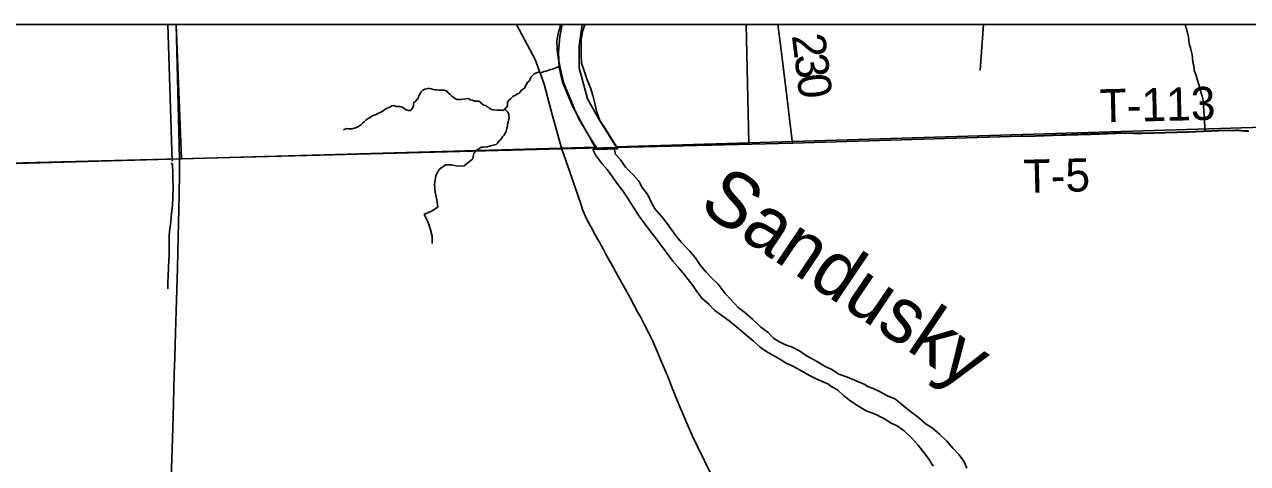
# Model space of a CAD drawing. Extents: x 0 to 34, y 0 to 22.
# Drawn here: x 4.194 to 5.242, y 20.524 to 20.9 of the extents above; entities that cross this region are included whole.
import ezdxf

# ---------------------------------------------------------------- set-up
doc = ezdxf.new("R2010")
doc.units = 0
for name, color, linetype in [('GM_X_Corporation', 7, 'Continuous'), ('GM_X_Major_River', 7, 'Continuous'), ('GM_X_Major_River_Text', 7, 'Continuous'), ('GM_X_Minor_River', 7, 'Continuous'), ('GM_X_State_Route', 7, 'Continuous'), ('GM_X_Township_Road', 7, 'Continuous'), ('GM_X_Township_Road_Text', 7, 'Continuous'), ('SH_Data', 7, 'Continuous')]:
    doc.layers.add(name, color=color, linetype=linetype)

msp = doc.modelspace()

# ---------------------------------------------------------------- linework, layer by layer
at = {"layer": 'GM_X_Corporation'}
for points in [[(8.9, 20.9), (2.1, 20.9)], [(6.7997, 20.9), (3.8013, 20.9)], [(5.2425, 20.8087), (5.239, 20.8089), (5.2338, 20.8094), (5.2319, 20.8095), (5.2171, 20.809), (5.1908, 20.8079), (5.1517, 20.8068), (5.144, 20.8069), (5.1363, 20.8071), (5.1072, 20.8061), (5.0749, 20.8051), (5.0596, 20.8046), (5.0479, 20.8042), (4.8517, 20.7981), (4.654, 20.7935), (4.3263, 20.7848), (3.8014, 20.7714)], [(3.8014, 20.7714), (4.3263, 20.7848), (4.654, 20.7935), (4.8517, 20.7981), (5.0479, 20.8042), (5.0596, 20.8046), (5.0749, 20.8051), (5.1072, 20.8061), (5.1363, 20.8071), (5.144, 20.8069), (5.1517, 20.8068), (5.1908, 20.8079), (5.2171, 20.809), (5.2319, 20.8095), (5.2338, 20.8094), (5.239, 20.8089), (5.2425, 20.8087)], [(3.8014, 20.7714), (4.3263, 20.7848), (4.654, 20.7935), (4.8517, 20.7981), (5.0479, 20.8042), (5.0596, 20.8046), (5.0749, 20.8051), (5.1072, 20.8061), (5.1363, 20.8071), (5.144, 20.8069), (5.1517, 20.8068), (5.1908, 20.8079), (5.2171, 20.809), (5.2319, 20.8095), (5.2338, 20.8094), (5.239, 20.8089), (5.2425, 20.8087)], [(3.8014, 20.7714), (4.3263, 20.7848), (4.654, 20.7935), (4.8517, 20.7981), (5.0479, 20.8042), (5.0596, 20.8046), (5.0749, 20.8051), (5.1072, 20.8061), (5.1363, 20.8071), (5.144, 20.8069), (5.1517, 20.8068), (5.1908, 20.8079), (5.2171, 20.809), (5.2319, 20.8095), (5.2338, 20.8094), (5.239, 20.8089), (5.2425, 20.8087)]]:
    msp.add_lwpolyline(points, dxfattribs=at)
for points in [[(4.3236, 20.9), (3.8019, 20.9), (3.8025, 20.77), (4.3282, 20.7848)], [(4.6545, 20.9), (4.3236, 20.9), (4.3282, 20.7848), (4.6835, 20.7947), (4.6757, 20.8073), (4.6632, 20.8299), (4.6546, 20.8504), (4.6519, 20.863), (4.6512, 20.876), (4.6525, 20.8897)], [(4.8122, 20.9), (4.6717, 20.9), (4.6691, 20.8818), (4.6691, 20.8628), (4.6761, 20.8363), (4.686, 20.8184), (4.7007, 20.7952), (4.8145, 20.7984)], [(5.2699, 20.9), (4.8122, 20.9), (4.8145, 20.7984), (5.265, 20.8123)]]:
    msp.add_lwpolyline(points, close=True, dxfattribs=at)
at = {"layer": 'GM_X_Major_River'}
for p, q in [((4.6991, 20.7933), (4.6808, 20.7928)), ((4.6842, 20.7929), (4.7021, 20.7934))]:
    msp.add_line(p, q, dxfattribs=at)
for points in [[(4.6532, 20.9), (4.6513, 20.8935), (4.6499, 20.8859), (4.6502, 20.8789), (4.6511, 20.8713), (4.6527, 20.8631), (4.654, 20.8564), (4.6558, 20.8496), (4.6588, 20.8425), (4.662, 20.8345), (4.6651, 20.8275), (4.6688, 20.8191), (4.6772, 20.8048), (4.6811, 20.7977), (4.6842, 20.7929)], [(4.6738, 20.9), (4.672, 20.8948), (4.6708, 20.8874), (4.6706, 20.8808), (4.6707, 20.8737), (4.671, 20.8669), (4.6732, 20.8602), (4.6758, 20.8524), (4.6788, 20.8458), (4.6806, 20.8391), (4.6824, 20.8321), (4.6841, 20.8248), (4.6868, 20.8176), (4.6913, 20.8109), (4.7021, 20.7934)], [(4.6808, 20.7928), (4.6832, 20.7878), (4.6888, 20.7806), (4.693, 20.7758), (4.6976, 20.7693), (4.7012, 20.764), (4.7064, 20.7573), (4.7098, 20.7522), (4.7132, 20.7469), (4.7164, 20.7419), (4.7201, 20.736), (4.7254, 20.7291), (4.7293, 20.7238), (4.7344, 20.7171), (4.7383, 20.7116), (4.7437, 20.7045), (4.7494, 20.6971), (4.7535, 20.6923), (4.7578, 20.6872), (4.7623, 20.6815), (4.7664, 20.6763), (4.7698, 20.6712), (4.7741, 20.6653), (4.7805, 20.6599), (4.785, 20.6551), (4.7924, 20.6496), (4.7975, 20.6458), (4.804, 20.6406), (4.811, 20.6349), (4.8183, 20.6285), (4.824, 20.6234), (4.8291, 20.6198), (4.8349, 20.6165), (4.8411, 20.613), (4.8464, 20.6096), (4.8528, 20.6067), (4.861, 20.6023), (4.8659, 20.5994), (4.8728, 20.5959), (4.8826, 20.5916)], [(4.9139, 20.5913), (4.899, 20.5977), (4.8916, 20.6002), (4.885, 20.6044), (4.8799, 20.6067), (4.8748, 20.6098), (4.8699, 20.6128), (4.8639, 20.6159), (4.8577, 20.6203), (4.8511, 20.6236), (4.8458, 20.6255), (4.8407, 20.628), (4.8356, 20.6311), (4.8309, 20.6359), (4.8247, 20.6406), (4.8179, 20.6471), (4.8111, 20.6531), (4.8053, 20.6575), (4.7989, 20.6643), (4.7942, 20.6693), (4.7882, 20.6775), (4.7824, 20.6829), (4.7777, 20.6876), (4.773, 20.6935), (4.7685, 20.7002), (4.7636, 20.7059), (4.7563, 20.7134), (4.7524, 20.7183), (4.7479, 20.7246), (4.7443, 20.7294), (4.7402, 20.7349), (4.7342, 20.7416), (4.731, 20.7471), (4.7278, 20.754), (4.7231, 20.7603), (4.72, 20.7656), (4.7156, 20.7709), (4.7089, 20.7774), (4.7044, 20.7839), (4.7001, 20.7887), (4.6991, 20.7933)], [(4.8826, 20.5916), (4.8849, 20.5896), (4.8904, 20.5869), (4.8957, 20.5817), (4.9017, 20.5771), (4.9079, 20.5731), (4.9149, 20.5689), (4.9228, 20.5658), (4.93, 20.5622), (4.9364, 20.5583), (4.9415, 20.5558), (4.9476, 20.5516), (4.954, 20.5453), (4.9592, 20.5396), (4.9632, 20.5346), (4.9684, 20.5278), (4.9724, 20.5213)], [(5.0012, 20.5196), (4.9991, 20.5251), (4.9948, 20.531), (4.9893, 20.5368), (4.9841, 20.5429), (4.9778, 20.5488), (4.9716, 20.5541), (4.9665, 20.5574), (4.9588, 20.5639), (4.9518, 20.5692), (4.9454, 20.5746), (4.9396, 20.5792), (4.9332, 20.5817), (4.9264, 20.5853), (4.9211, 20.5878), (4.9162, 20.5896), (4.9139, 20.5913)]]:
    msp.add_lwpolyline(points, dxfattribs=at)
at = {"layer": 'GM_X_Minor_River'}
for p, q in [((4.3202, 20.7828), (4.3164, 20.9)), ((5.0156, 20.9), (5.0128, 20.8608))]:
    msp.add_line(p, q, dxfattribs=at)
for points in [[(5.1886, 20.9), (5.1888, 20.8986), (5.1895, 20.896), (5.1903, 20.8929), (5.1912, 20.8893), (5.1919, 20.8836), (5.193, 20.88), (5.1943, 20.8739), (5.1948, 20.8714), (5.1951, 20.8676), (5.1959, 20.8646), (5.1962, 20.8606), (5.1977, 20.8562), (5.1988, 20.853), (5.2001, 20.8484), (5.2012, 20.8448), (5.2019, 20.8419), (5.203, 20.8385), (5.2039, 20.8351), (5.2054, 20.808)], [(4.6271, 20.8531), (4.6277, 20.8548), (4.6291, 20.8563), (4.6304, 20.8577), (4.6323, 20.8586), (4.634, 20.8591), (4.6354, 20.8589), (4.6369, 20.8589), (4.639, 20.8596), (4.6407, 20.86), (4.6422, 20.8605), (4.6436, 20.8611), (4.647, 20.8621), (4.6524, 20.8642), (4.65, 20.8632)], [(4.4669, 20.8096), (4.4695, 20.8107), (4.4711, 20.8105), (4.4728, 20.8105), (4.4741, 20.8106), (4.476, 20.8112), (4.4775, 20.8115), (4.4794, 20.8121), (4.4819, 20.8139), (4.4833, 20.8154), (4.485, 20.8169), (4.4865, 20.8182), (4.4881, 20.8194), (4.4898, 20.8203), (4.4917, 20.8218), (4.4934, 20.8223), (4.4951, 20.8229), (4.4965, 20.8238), (4.499, 20.8249), (4.5007, 20.8258), (4.5028, 20.8273), (4.5045, 20.8282), (4.5058, 20.8288), (4.5072, 20.8295), (4.5085, 20.8301), (4.5102, 20.8304), (4.5121, 20.8298), (4.5134, 20.8298), (4.5153, 20.8296), (4.5167, 20.8294), (4.5182, 20.8284), (4.5198, 20.8274), (4.5212, 20.8265), (4.5227, 20.8262), (4.5246, 20.8262), (4.5265, 20.8288), (4.5269, 20.8302), (4.5271, 20.8315), (4.5273, 20.8332), (4.5289, 20.8343), (4.5298, 20.8358), (4.5312, 20.8369), (4.5314, 20.8386), (4.5326, 20.8405), (4.5333, 20.842), (4.5349, 20.8437), (4.5366, 20.8444), (4.5389, 20.845), (4.5406, 20.8451), (4.5425, 20.8447), (4.5438, 20.8443), (4.5457, 20.8439), (4.547, 20.8439), (4.5491, 20.8437), (4.5531, 20.8436), (4.5544, 20.8434), (4.5557, 20.8428), (4.5568, 20.8413), (4.5583, 20.8399), (4.5598, 20.8384), (4.5611, 20.8376), (4.563, 20.8363), (4.5643, 20.8357), (4.5658, 20.8356), (4.5675, 20.8358), (4.5719, 20.8363), (4.574, 20.8365), (4.5755, 20.8355), (4.5776, 20.8351), (4.5794, 20.8343), (4.5811, 20.8341), (4.583, 20.8341), (4.5844, 20.8333), (4.5857, 20.8319), (4.5873, 20.8308), (4.5887, 20.8306), (4.5905, 20.8294), (4.592, 20.8282), (4.5939, 20.8271), (4.5952, 20.8269), (4.5986, 20.8266), (4.6009, 20.8264), (4.6022, 20.8266), (4.6036, 20.8263), (4.6053, 20.8273), (4.6076, 20.8303), (4.6076, 20.8318), (4.6077, 20.8335), (4.6086, 20.8352), (4.61, 20.8359), (4.6125, 20.8384), (4.6142, 20.8391), (4.6157, 20.8402), (4.6175, 20.8411), (4.6196, 20.8436), (4.6223, 20.8456), (4.6229, 20.8475), (4.6242, 20.8492), (4.6248, 20.8505), (4.6261, 20.8513), (4.6271, 20.8531)], [(4.5792, 20.7898), (4.5793, 20.7901), (4.5801, 20.7914), (4.5824, 20.7931), (4.5837, 20.7938), (4.585, 20.7947), (4.5866, 20.7949), (4.5903, 20.7952), (4.593, 20.7959), (4.5964, 20.7968), (4.5978, 20.797), (4.5989, 20.7983), (4.6003, 20.8002), (4.6018, 20.8015), (4.6032, 20.8036), (4.6047, 20.8051), (4.6055, 20.8069), (4.6063, 20.8083), (4.6067, 20.8096), (4.6071, 20.8111), (4.6077, 20.8128), (4.6077, 20.8145), (4.6081, 20.8162), (4.6085, 20.8181), (4.6089, 20.8194), (4.6086, 20.8229), (4.6081, 20.8244), (4.6054, 20.8274)], [(4.5786, 20.7896), (4.5779, 20.7849), (4.5704, 20.7789), (4.5655, 20.7786), (4.5593, 20.7797), (4.5544, 20.7798), (4.549, 20.7756), (4.5461, 20.7705), (4.5451, 20.7627), (4.5455, 20.7561), (4.5469, 20.7498), (4.5478, 20.7434), (4.5425, 20.74), (4.5362, 20.737), (4.5394, 20.7311), (4.5412, 20.725), (4.5429, 20.7184), (4.5429, 20.7121)], [(4.3196, 20.7814), (4.3205, 20.7794), (4.3208, 20.7729), (4.3207, 20.7667), (4.3209, 20.761), (4.3208, 20.7507), (4.3204, 20.7452), (4.3198, 20.7403), (4.3194, 20.7352), (4.3189, 20.7304), (4.3181, 20.7248), (4.3177, 20.7194), (4.3176, 20.7028), (4.3174, 20.698), (4.3171, 20.6918), (4.3167, 20.6845), (4.3163, 20.6787), (4.3164, 20.6735)]]:
    msp.add_lwpolyline(points, dxfattribs=at)
at = {"layer": 'GM_X_State_Route'}
msp.add_line((4.3264, 20.7846), (4.3235, 20.9), dxfattribs=at)
msp.add_lwpolyline([(4.3193, 20.5127), (4.3198, 20.5273), (4.321, 20.5633), (4.3219, 20.6006), (4.3224, 20.6149), (4.3231, 20.636), (4.3235, 20.6543), (4.3246, 20.6913), (4.3253, 20.7177), (4.3261, 20.7544), (4.3263, 20.7721), (4.3264, 20.7846)], dxfattribs=at)
at = {"layer": 'GM_X_Township_Road'}
msp.add_line((4.8518, 20.7978), (4.8469, 20.8385), dxfattribs=at)
for points in [[(4.6541, 20.7932), (4.646, 20.8217), (4.6389, 20.8489), (4.6313, 20.8701), (4.6152, 20.9)], [(4.8469, 20.8385), (4.8413, 20.8849), (4.8393, 20.9)], [(5.0481, 20.8039), (5.0597, 20.8043), (5.075, 20.8048), (5.1073, 20.8058), (5.1364, 20.8068), (5.1442, 20.8066), (5.1518, 20.8065), (5.1909, 20.8077), (5.2173, 20.8088), (5.2321, 20.8092), (5.2339, 20.8091)], [(5.2339, 20.8091), (5.2391, 20.8086), (5.2426, 20.8084), (5.2431, 20.8085)], [(4.7828, 20.5131), (4.7705, 20.5382), (4.7662, 20.5472), (4.7621, 20.5563), (4.7564, 20.5697), (4.7527, 20.5786), (4.7492, 20.5872), (4.7488, 20.5881), (4.7472, 20.5922), (4.7461, 20.595), (4.7446, 20.5988), (4.7435, 20.6014), (4.7421, 20.6048), (4.7413, 20.6068), (4.7388, 20.6128), (4.7362, 20.6191), (4.7317, 20.6291), (4.729, 20.6347), (4.7251, 20.6424), (4.7215, 20.6493), (4.7191, 20.6537), (4.7126, 20.6657), (4.7069, 20.676), (4.7018, 20.6852), (4.6964, 20.6951), (4.695, 20.6975), (4.6919, 20.7032), (4.691, 20.7049), (4.6892, 20.7081), (4.6876, 20.7111), (4.6867, 20.7127), (4.6851, 20.7157), (4.6817, 20.7217), (4.6804, 20.7242), (4.6784, 20.7277), (4.6771, 20.7302), (4.6754, 20.7335), (4.6736, 20.7375), (4.6719, 20.7415), (4.6706, 20.7453), (4.6653, 20.761), (4.6625, 20.7693), (4.6612, 20.7728), (4.6541, 20.7932)]]:
    msp.add_lwpolyline(points, dxfattribs=at)
at = {"layer": 'SH_Data'}
msp.add_line((2.1, 20.9), (8.9, 20.9), dxfattribs=at)

# ---------------------------------------------------------------- texts
at = {"layer": 'GM_X_Major_River_Text'}
msp.add_text('Sandusky', height=0.04737, rotation=326.0128, dxfattribs=at).set_placement((4.7702, 20.7419))
at = {"layer": 'GM_X_Township_Road_Text'}
for s, height, rotation, p in [('2', 0.0284, 277.1253, (4.8512, 20.8906)), ('3', 0.0284, 276.9223, (4.8534, 20.8734)), ('0', 0.0284, 276.8801, (4.8555, 20.8561)), ('T-113', 0.02841, 1.348, (5.1154, 20.816)), ('T-5', 0.02841, 1.4313, (5.0502, 20.7556))]:
    msp.add_text(s, height=height, rotation=rotation, dxfattribs=at).set_placement(p)

doc.saveas('drawing.dxf')
